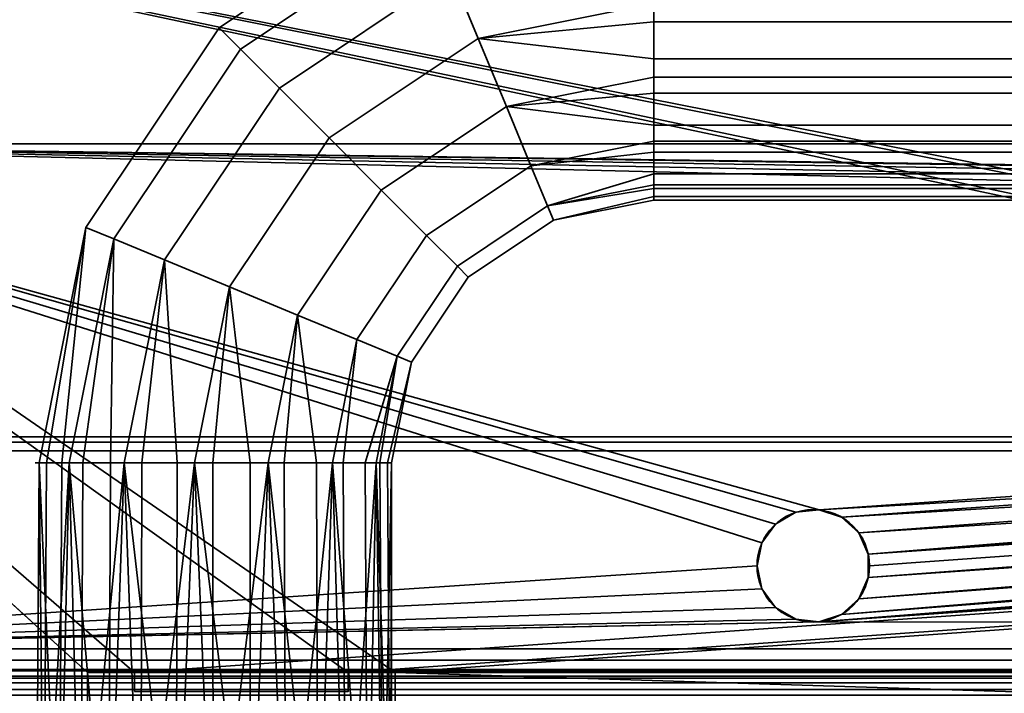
# Model space of a CAD drawing. Header units: millimetres. Extents: x -503 to 6703, y -110 to 249.
# Tile 411 of 656: x 1186 to 1238, y 22 to 58. Entities that reach past the tile are written whole.
import ezdxf

# ---------------------------------------------------------------- set-up
doc = ezdxf.new("R2010")
doc.units = ezdxf.units.MM
doc.layers.add('151', color=7, linetype='Continuous', true_color=0xffffff)

# ---------------------------------------------------------------- blocks, each defined once
blk = doc.blocks.new('UG_SURFACE_002')
at = {"layer": '151', "color": 252, "linetype": 'Continuous', "lineweight": 35}
for points in [[(2052.5, -9.3, 2212.25), (2052.5, 230.4, 2212.25), (947.5, 230.4, 2212.25), (947.5, -9.3, 2212.25)], [(1097.5, -9.3, 2062.25), (1097.5, 230.4, 2062.25), (1902.5, 230.4, 2062.25), (1902.5, -9.3, 2062.25)]]:
    blk.add_3dface(points, dxfattribs=at)
blk = doc.blocks.new('UG_SURFACE_113')
at = {"layer": '151', "color": 35, "linetype": 'Continuous', "lineweight": 35}
for points in [[(1207.566, 62.812, 1098.416), (1197.448, 56.052, 1098.416), (1196.312, 57.188, 1102.025), (1206.951, 64.296, 1102.025)], [(1206.951, 64.296, 1102.025), (1196.312, 57.188, 1102.025), (1196.312, 57.188, 1105.975), (1206.951, 64.296, 1105.975)], [(1206.951, 64.296, 1105.975), (1196.312, 57.188, 1105.975), (1197.448, 56.052, 1109.584), (1207.566, 62.812, 1109.584)], [(1208.689, 60.1, 1095.773), (1199.524, 53.976, 1095.773), (1197.448, 56.052, 1098.416), (1207.566, 62.812, 1098.416)], [(1207.566, 62.812, 1109.584), (1197.448, 56.052, 1109.584), (1199.524, 53.976, 1112.227), (1208.689, 60.1, 1112.227)], [(1219.5, 61.316, 1095.469), (1219.5, 58.493, 1094.552), (1210.127, 56.629, 1094.552), (1208.689, 60.1, 1095.773)], [(1210.127, 56.629, 1094.552), (1202.181, 51.319, 1094.552), (1199.524, 53.976, 1095.773), (1208.689, 60.1, 1095.773)], [(1208.689, 60.1, 1112.227), (1199.524, 53.976, 1112.227), (1202.181, 51.319, 1113.448), (1210.127, 56.629, 1113.448)], [(1208.689, 60.1, 1112.227), (1210.127, 56.629, 1113.448), (1219.5, 58.493, 1113.448), (1219.5, 59.427, 1113.145)], [(1210.127, 56.629, 1094.552), (1219.5, 58.493, 1094.552), (1219.5, 57.516, 1094.655)], [(1219.5, 55.541, 1113.138), (1219.5, 58.493, 1113.448), (1210.127, 56.629, 1113.448)], [(1292.5, 58.493, 1094.552), (1292.5, 57.516, 1094.655), (1219.5, 57.516, 1094.655), (1219.5, 58.493, 1094.552)], [(1219.5, 58.493, 1113.448), (1219.5, 55.541, 1113.138), (1292.5, 55.541, 1113.138), (1292.5, 58.493, 1113.448)], [(1219.5, 57.516, 1094.655), (1219.5, 54.564, 1094.965), (1211.63, 52.999, 1094.965), (1210.127, 56.629, 1094.552)], [(1219.5, 54.564, 1094.965), (1219.5, 57.516, 1094.655), (1292.5, 57.516, 1094.655), (1292.5, 54.564, 1094.965)], [(1197.448, 56.052, 1098.416), (1190.688, 45.934, 1098.416), (1189.204, 46.549, 1102.025), (1196.312, 57.188, 1102.025)], [(1196.312, 57.188, 1102.025), (1189.204, 46.549, 1102.025), (1189.204, 46.549, 1105.975), (1196.312, 57.188, 1105.975)], [(1196.312, 57.188, 1105.975), (1189.204, 46.549, 1105.975), (1190.688, 45.934, 1109.584), (1197.448, 56.052, 1109.584)], [(1211.63, 52.999, 1094.965), (1204.959, 48.541, 1094.965), (1202.181, 51.319, 1094.552), (1210.127, 56.629, 1094.552)], [(1210.127, 56.629, 1113.448), (1202.181, 51.319, 1113.448), (1204.959, 48.541, 1113.035), (1211.63, 52.999, 1113.035)], [(1210.127, 56.629, 1113.448), (1211.63, 52.999, 1113.035), (1219.5, 54.564, 1113.035), (1219.5, 55.541, 1113.138)], [(1199.524, 53.976, 1095.773), (1193.4, 44.811, 1095.773), (1190.688, 45.934, 1098.416), (1197.448, 56.052, 1098.416)], [(1197.448, 56.052, 1109.584), (1190.688, 45.934, 1109.584), (1193.4, 44.811, 1112.227), (1199.524, 53.976, 1112.227)], [(1292.5, 54.564, 1113.035), (1292.5, 55.541, 1113.138), (1219.5, 55.541, 1113.138), (1219.5, 54.564, 1113.035)], [(1211.63, 52.999, 1094.965), (1219.5, 54.564, 1094.965), (1219.5, 53.714, 1095.456)], [(1219.5, 51.994, 1111.551), (1219.5, 54.564, 1113.035), (1211.63, 52.999, 1113.035)], [(1219.5, 54.564, 1113.035), (1219.5, 51.994, 1111.551), (1292.5, 51.994, 1111.551), (1292.5, 54.564, 1113.035)], [(1292.5, 54.564, 1094.965), (1292.5, 53.714, 1095.456), (1219.5, 53.714, 1095.456), (1219.5, 54.564, 1094.965)], [(1202.181, 51.319, 1094.552), (1196.871, 43.373, 1094.552), (1193.4, 44.811, 1095.773), (1199.524, 53.976, 1095.773)], [(1199.524, 53.976, 1112.227), (1193.4, 44.811, 1112.227), (1196.871, 43.373, 1113.448), (1202.181, 51.319, 1113.448)], [(1219.5, 53.714, 1095.456), (1219.5, 51.143, 1096.94), (1212.94, 49.838, 1096.94), (1211.63, 52.999, 1094.965)], [(1219.5, 51.143, 1096.94), (1219.5, 53.714, 1095.456), (1292.5, 53.714, 1095.456), (1292.5, 51.143, 1096.94)], [(1212.94, 49.838, 1096.94), (1207.378, 46.122, 1096.94), (1204.959, 48.541, 1094.965), (1211.63, 52.999, 1094.965)], [(1211.63, 52.999, 1113.035), (1204.959, 48.541, 1113.035), (1207.378, 46.122, 1111.06), (1212.94, 49.838, 1111.06)], [(1211.63, 52.999, 1113.035), (1212.94, 49.838, 1111.06), (1219.5, 51.143, 1111.06), (1219.5, 51.994, 1111.551)], [(1292.5, 51.143, 1111.06), (1292.5, 51.994, 1111.551), (1219.5, 51.994, 1111.551), (1219.5, 51.143, 1111.06)], [(1204.959, 48.541, 1094.965), (1200.501, 41.87, 1094.965), (1196.871, 43.373, 1094.552), (1202.181, 51.319, 1094.552)], [(1202.181, 51.319, 1113.448), (1196.871, 43.373, 1113.448), (1200.501, 41.87, 1113.035), (1204.959, 48.541, 1113.035)], [(1212.94, 49.838, 1096.94), (1219.5, 51.143, 1096.94), (1219.5, 50.566, 1097.735)], [(1219.5, 49.399, 1108.659), (1219.5, 51.143, 1111.06), (1212.94, 49.838, 1111.06), (1213.828, 47.693, 1107.864)], [(1219.5, 51.143, 1111.06), (1219.5, 49.399, 1108.659), (1292.5, 49.399, 1108.659), (1292.5, 51.143, 1111.06)], [(1292.5, 51.143, 1096.94), (1292.5, 50.566, 1097.735), (1219.5, 50.566, 1097.735), (1219.5, 51.143, 1096.94)], [(1219.5, 50.566, 1097.735), (1219.5, 48.821, 1100.136), (1213.828, 47.693, 1100.136), (1212.94, 49.838, 1096.94)], [(1219.5, 48.821, 1100.136), (1219.5, 50.566, 1097.735), (1292.5, 50.566, 1097.735), (1292.5, 48.821, 1100.136)], [(1213.828, 47.693, 1100.136), (1209.02, 44.48, 1100.136), (1207.378, 46.122, 1096.94), (1212.94, 49.838, 1096.94)], [(1212.94, 49.838, 1111.06), (1207.378, 46.122, 1111.06), (1209.02, 44.48, 1107.864), (1213.828, 47.693, 1107.864)], [(1213.828, 47.693, 1107.864), (1219.5, 48.821, 1107.864), (1219.5, 49.399, 1108.659)], [(1292.5, 48.821, 1107.864), (1292.5, 49.399, 1108.659), (1219.5, 49.399, 1108.659), (1219.5, 48.821, 1107.864)], [(1207.378, 46.122, 1096.94), (1203.662, 40.56, 1096.94), (1200.501, 41.87, 1094.965), (1204.959, 48.541, 1094.965)], [(1204.959, 48.541, 1113.035), (1200.501, 41.87, 1113.035), (1203.662, 40.56, 1111.06), (1207.378, 46.122, 1111.06)], [(1213.828, 47.693, 1100.136), (1219.5, 48.821, 1100.136), (1219.5, 48.617, 1101.097)], [(1219.5, 48.204, 1104.961), (1219.5, 48.821, 1107.864), (1213.828, 47.693, 1107.864), (1214.142, 46.934, 1104)], [(1219.5, 48.617, 1101.097), (1219.5, 48, 1104), (1214.142, 46.934, 1104), (1213.828, 47.693, 1100.136)], [(1292.5, 48.821, 1100.136), (1292.5, 48.617, 1101.097), (1219.5, 48.617, 1101.097), (1219.5, 48.821, 1100.136)], [(1219.5, 48.821, 1107.864), (1219.5, 48.204, 1104.961), (1292.5, 48.204, 1104.961), (1292.5, 48.821, 1107.864)], [(1219.5, 48, 1104), (1219.5, 48.617, 1101.097), (1292.5, 48.617, 1101.097), (1292.5, 48, 1104)], [(1214.142, 46.934, 1104), (1219.5, 48, 1104), (1219.5, 48.204, 1104.961)], [(1292.5, 48, 1104), (1292.5, 48.204, 1104.961), (1219.5, 48.204, 1104.961), (1219.5, 48, 1104)], [(1214.142, 46.934, 1104), (1209.6, 43.899, 1104), (1209.02, 44.48, 1100.136), (1213.828, 47.693, 1100.136)], [(1213.828, 47.693, 1107.864), (1209.02, 44.48, 1107.864), (1209.6, 43.899, 1104), (1214.142, 46.934, 1104)], [(1189.204, 46.549, 1105.975), (1186.708, 34, 1105.975), (1187.915, 34, 1108.687)], [(1189.204, 46.549, 1105.975), (1189.204, 46.549, 1102.025), (1186.708, 34, 1102.025), (1186.708, 34, 1104.993)], [(1187.107, 34, 1101.128), (1186.708, 34, 1102.025), (1189.204, 46.549, 1102.025)], [(1186.708, 34, 1104.993), (1186.708, 34, 1105.975), (1189.204, 46.549, 1105.975)], [(1189.204, 46.549, 1102.025), (1190.688, 45.934, 1098.416), (1188.314, 34, 1098.416), (1187.107, 34, 1101.128)], [(1187.915, 34, 1108.687), (1188.314, 34, 1109.584), (1190.688, 45.934, 1109.584), (1189.204, 46.549, 1105.975)], [(1190.688, 45.934, 1109.584), (1188.314, 34, 1109.584), (1190.52, 34, 1111.57)], [(1189.044, 34, 1097.759), (1188.314, 34, 1098.416), (1190.688, 45.934, 1098.416)], [(1190.688, 45.934, 1098.416), (1193.4, 44.811, 1095.773), (1191.25, 34, 1095.773), (1189.044, 34, 1097.759)], [(1190.52, 34, 1111.57), (1191.25, 34, 1112.227), (1193.4, 44.811, 1112.227), (1190.688, 45.934, 1109.584)], [(1209.02, 44.48, 1100.136), (1205.807, 39.672, 1100.136), (1203.662, 40.56, 1096.94), (1207.378, 46.122, 1096.94)], [(1207.378, 46.122, 1111.06), (1203.662, 40.56, 1111.06), (1205.807, 39.672, 1107.864), (1209.02, 44.48, 1107.864)], [(1193.4, 44.811, 1112.227), (1191.25, 34, 1112.227), (1194.073, 34, 1113.145)], [(1192.184, 34, 1095.469), (1191.25, 34, 1095.773), (1193.4, 44.811, 1095.773)], [(1193.4, 44.811, 1095.773), (1196.871, 43.373, 1094.552), (1195.007, 34, 1094.552), (1192.184, 34, 1095.469)], [(1194.073, 34, 1113.145), (1195.007, 34, 1113.448), (1196.871, 43.373, 1113.448), (1193.4, 44.811, 1112.227)], [(1209.6, 43.899, 1104), (1206.566, 39.358, 1104), (1205.807, 39.672, 1100.136), (1209.02, 44.48, 1100.136)], [(1209.02, 44.48, 1107.864), (1205.807, 39.672, 1107.864), (1206.566, 39.358, 1104), (1209.6, 43.899, 1104)], [(1196.871, 43.373, 1113.448), (1195.007, 34, 1113.448), (1197.959, 34, 1113.138)], [(1195.984, 34, 1094.655), (1195.007, 34, 1094.552), (1196.871, 43.373, 1094.552)], [(1196.871, 43.373, 1094.552), (1200.501, 41.87, 1094.965), (1198.936, 34, 1094.965), (1195.984, 34, 1094.655)], [(1197.959, 34, 1113.138), (1198.936, 34, 1113.035), (1200.501, 41.87, 1113.035), (1196.871, 43.373, 1113.448)], [(1200.501, 41.87, 1113.035), (1198.936, 34, 1113.035), (1201.506, 34, 1111.551)], [(1199.786, 34, 1095.456), (1198.936, 34, 1094.965), (1200.501, 41.87, 1094.965)], [(1200.501, 41.87, 1094.965), (1203.662, 40.56, 1096.94), (1202.357, 34, 1096.94), (1199.786, 34, 1095.456)], [(1201.506, 34, 1111.551), (1202.357, 34, 1111.06), (1203.662, 40.56, 1111.06), (1200.501, 41.87, 1113.035)], [(1205.807, 39.672, 1107.864), (1203.662, 40.56, 1111.06), (1202.357, 34, 1111.06), (1204.101, 34, 1108.659)], [(1202.934, 34, 1097.735), (1202.357, 34, 1096.94), (1203.662, 40.56, 1096.94)], [(1203.662, 40.56, 1096.94), (1205.807, 39.672, 1100.136), (1204.679, 34, 1100.136), (1202.934, 34, 1097.735)], [(1204.101, 34, 1108.659), (1204.679, 34, 1107.864), (1205.807, 39.672, 1107.864)], [(1206.566, 39.358, 1104), (1205.807, 39.672, 1107.864), (1204.679, 34, 1107.864), (1205.296, 34, 1104.961)], [(1204.883, 34, 1101.097), (1204.679, 34, 1100.136), (1205.807, 39.672, 1100.136)], [(1205.807, 39.672, 1100.136), (1206.566, 39.358, 1104), (1205.5, 34, 1104), (1204.883, 34, 1101.097)], [(1205.296, 34, 1104.961), (1205.5, 34, 1104), (1206.566, 39.358, 1104)], [(1186.708, 34, 1105.975), (1186.552, 10, 1104.993), (1187.773, 10, 1108.75)], [(1186.552, 10, 1104.993), (1186.708, 34, 1104.993), (1186.708, 34, 1102.025)], [(1186.708, 34, 1102.025), (1186.965, 10, 1101.064), (1186.552, 10, 1104.993)], [(1186.708, 34, 1105.975), (1186.708, 34, 1104.993), (1186.552, 10, 1104.993)], [(1187.773, 10, 1108.75), (1187.915, 34, 1108.687), (1186.708, 34, 1105.975)], [(1186.708, 34, 1102.025), (1187.107, 34, 1101.128), (1186.965, 10, 1101.064)], [(1186.965, 10, 1101.064), (1187.107, 34, 1101.128), (1188.314, 34, 1098.416)], [(1188.314, 34, 1098.416), (1188.94, 10, 1097.643), (1186.965, 10, 1101.064)], [(1188.314, 34, 1109.584), (1187.773, 10, 1108.75), (1190.416, 10, 1111.686)], [(1188.314, 34, 1109.584), (1187.915, 34, 1108.687), (1187.773, 10, 1108.75)], [(1190.416, 10, 1111.686), (1190.52, 34, 1111.57), (1188.314, 34, 1109.584)], [(1188.314, 34, 1098.416), (1189.044, 34, 1097.759), (1188.94, 10, 1097.643)], [(1188.94, 10, 1097.643), (1189.044, 34, 1097.759), (1191.25, 34, 1095.773)], [(1191.25, 34, 1095.773), (1192.136, 10, 1095.321), (1188.94, 10, 1097.643)], [(1191.25, 34, 1112.227), (1190.416, 10, 1111.686), (1194.025, 10, 1113.292)], [(1191.25, 34, 1112.227), (1190.52, 34, 1111.57), (1190.416, 10, 1111.686)], [(1194.025, 10, 1113.292), (1194.073, 34, 1113.145), (1191.25, 34, 1112.227)], [(1191.25, 34, 1095.773), (1192.184, 34, 1095.469), (1192.136, 10, 1095.321)], [(1192.136, 10, 1095.321), (1192.184, 34, 1095.469), (1195.007, 34, 1094.552)], [(1195.007, 34, 1094.552), (1196, 10, 1094.5), (1192.136, 10, 1095.321)], [(1195.007, 34, 1113.448), (1194.025, 10, 1113.292), (1197.975, 10, 1113.292)], [(1195.007, 34, 1113.448), (1194.073, 34, 1113.145), (1194.025, 10, 1113.292)], [(1197.975, 10, 1113.292), (1197.959, 34, 1113.138), (1195.007, 34, 1113.448)], [(1195.007, 34, 1094.552), (1195.984, 34, 1094.655), (1196, 10, 1094.5)], [(1196, 10, 1094.5), (1195.984, 34, 1094.655), (1198.936, 34, 1094.965)], [(1198.936, 34, 1094.965), (1199.864, 10, 1095.321), (1196, 10, 1094.5)], [(1198.936, 34, 1113.035), (1197.959, 34, 1113.138), (1197.975, 10, 1113.292)], [(1198.936, 34, 1113.035), (1197.975, 10, 1113.292), (1201.584, 10, 1111.686)], [(1201.584, 10, 1111.686), (1201.506, 34, 1111.551), (1198.936, 34, 1113.035)], [(1198.936, 34, 1094.965), (1199.786, 34, 1095.456), (1199.864, 10, 1095.321)], [(1199.864, 10, 1095.321), (1199.786, 34, 1095.456), (1202.357, 34, 1096.94)], [(1202.357, 34, 1096.94), (1203.06, 10, 1097.643), (1199.864, 10, 1095.321)], [(1202.357, 34, 1111.06), (1201.506, 34, 1111.551), (1201.584, 10, 1111.686)], [(1202.357, 34, 1111.06), (1201.584, 10, 1111.686), (1204.227, 10, 1108.75)], [(1204.227, 10, 1108.75), (1204.101, 34, 1108.659), (1202.357, 34, 1111.06)], [(1202.357, 34, 1096.94), (1202.934, 34, 1097.735), (1203.06, 10, 1097.643)], [(1203.06, 10, 1097.643), (1202.934, 34, 1097.735), (1204.679, 34, 1100.136)], [(1204.679, 34, 1100.136), (1205.035, 10, 1101.064), (1203.06, 10, 1097.643)], [(1204.679, 34, 1107.864), (1204.101, 34, 1108.659), (1204.227, 10, 1108.75)], [(1204.679, 34, 1107.864), (1204.227, 10, 1108.75), (1205.448, 10, 1104.993)], [(1205.448, 10, 1104.993), (1205.296, 34, 1104.961), (1204.679, 34, 1107.864)], [(1204.679, 34, 1100.136), (1204.883, 34, 1101.097), (1205.035, 10, 1101.064)], [(1205.035, 10, 1101.064), (1204.883, 34, 1101.097), (1205.5, 34, 1104)], [(1205.5, 34, 1104), (1205.5, 10, 1104), (1205.035, 10, 1101.064)], [(1205.5, 34, 1104), (1205.296, 34, 1104.961), (1205.448, 10, 1104.993)], [(1205.448, 10, 1104.993), (1205.5, 10, 1104), (1205.5, 34, 1104)]]:
    blk.add_3dface(points, dxfattribs=at)
blk = doc.blocks.new('UG_SURFACE_169')
at = {"layer": '151', "color": 7, "linetype": 'Continuous', "lineweight": 35}
for points in [[(1846.65, 11.15, 2003.9), (1846.65, 229.15, 2003.9), (1153.35, 229.15, 2003.9), (1153.35, 11.15, 2003.9)], [(1153.5, 11.15, 2003.75), (1153.5, 229.15, 2003.75), (1846.5, 229.15, 2003.75), (1846.5, 11.15, 2003.75)]]:
    blk.add_3dface(points, dxfattribs=at)
blk = doc.blocks.new('UG_SURFACE_170')
at = {"layer": '151', "color": 41, "linetype": 'Continuous', "lineweight": 35}
for points in [[(1846.65, 229.15, 2003.9), (1846.65, 11.15, 2003.9), (1153.35, 11.15, 2003.9), (1153.35, 229.15, 2003.9)], [(1860.5, 19, 2017.75), (1860.5, 71, 2017.75), (1139.5, 71, 2017.75), (1139.5, 19, 2017.75)]]:
    blk.add_3dface(points, dxfattribs=at)
blk = doc.blocks.new('UG_SURFACE_186')
at = {"layer": '151', "color": 252, "linetype": 'Continuous', "lineweight": 35}
for points in [[(1135.5, -26.22, 2021.75), (1864.5, -26.22, 2021.75), (1864.5, 62.62, 2021.75), (1135.5, 62.62, 2021.75)], [(1137, -26.22, 2020.25), (1137, 62.62, 2020.25), (1863, 62.62, 2020.25), (1863, -26.22, 2020.25)]]:
    blk.add_3dface(points, dxfattribs=at)
blk = doc.blocks.new('UG_SURFACE_197')
at = {"layer": '151', "color": 252, "linetype": 'Continuous', "lineweight": 35}
for points in [[(1846, 60.189, -0.447), (1154, 60.189, -0.447), (1154, 35.383, 7.137), (1846, 35.383, 7.137)], [(1846, 59.896, -1.403), (1846, 35.091, 6.181), (1154, 35.091, 6.181), (1154, 59.896, -1.403)], [(1154, 34.629, 7.25), (1846, 34.629, 7.25), (1846, 35.383, 7.137), (1154, 35.383, 7.137)], [(1154, 35.091, 6.181), (1846, 35.091, 6.181), (1846, 34.629, 6.25), (1154, 34.629, 6.25)], [(1846, 34.629, 7.25), (1154, 34.629, 7.25), (1154, 7.5, 7.25), (1846, 7.5, 7.25)], [(1846, 34.629, 6.25), (1846, 7.5, 6.25), (1154, 7.5, 6.25), (1154, 34.629, 6.25)]]:
    blk.add_3dface(points, dxfattribs=at)
blk = doc.blocks.new('UG_SURFACE_198')
at = {"layer": '151', "color": 252, "linetype": 'Continuous', "lineweight": 35}
for points in [[(1158, 51, -5.85), (1227.073, 31.353, -5.85), (1228.314, 31.484, -5.85)], [(1228.314, 31.484, -5.85), (1450.314, 46.984, -5.85), (1158, 51, -5.85)], [(1450.314, 46.984, -5.85), (1842, 51, -5.85), (1158, 51, -5.85)], [(1158, 51, -5.85), (1225.993, 30.729, -5.85), (1227.073, 31.353, -5.85)], [(1158, 51, -5.85), (1225.259, 29.72, -5.85), (1225.993, 30.729, -5.85)], [(1225, 28.5, -5.85), (1225.259, 29.72, -5.85), (1158, 51, -5.85), (1158, 24.08, -5.85)], [(1842, 51, -7.35), (1158, 51, -7.35), (1158, 51, -5.85), (1842, 51, -5.85)], [(1158, 51, -7.35), (1450.314, 46.984, -7.35), (1449.073, 46.853, -7.35)], [(1158, 51, -7.35), (1228.314, 31.484, -7.35), (1227.073, 31.353, -7.35)], [(1450.314, 46.984, -7.35), (1158, 51, -7.35), (1842, 51, -7.35)], [(1449.073, 46.853, -7.35), (1447.993, 46.229, -7.35), (1158, 51, -7.35)], [(1228.314, 31.484, -7.35), (1158, 51, -7.35), (1447, 44, -7.35)], [(1227.073, 31.353, -7.35), (1225.993, 30.729, -7.35), (1158, 51, -7.35)], [(1225.993, 30.729, -7.35), (1225.259, 29.72, -7.35), (1158, 51, -7.35)], [(1447.993, 46.229, -7.35), (1447.259, 45.22, -7.35), (1158, 51, -7.35)], [(1225.259, 29.72, -7.35), (1225, 28.5, -7.35), (1158, 24.08, -7.35), (1158, 51, -7.35)], [(1447.259, 45.22, -7.35), (1447, 44, -7.35), (1158, 51, -7.35)], [(1228.314, 31.484, -5.85), (1229.5, 31.098, -5.85), (1450.314, 46.984, -5.85)], [(1450.314, 46.984, -5.85), (1229.5, 31.098, -5.85), (1230.427, 30.263, -5.85)], [(1230.427, 30.263, -5.85), (1230.935, 29.124, -5.85), (1450.314, 46.984, -5.85)], [(1449.073, 46.853, -5.85), (1450.314, 46.984, -5.85), (1230.935, 29.124, -5.85)], [(1447.993, 46.229, -5.85), (1449.073, 46.853, -5.85), (1230.935, 29.124, -5.85)], [(1230.935, 29.124, -5.85), (1447.259, 45.22, -5.85), (1447.993, 46.229, -5.85)], [(1447, 44, -5.85), (1447.259, 45.22, -5.85), (1230.935, 29.124, -5.85)], [(1447, 44, -7.35), (1229.5, 31.098, -7.35), (1228.314, 31.484, -7.35)], [(1447, 44, -7.35), (1447.259, 42.78, -7.35), (1228.314, 25.516, -7.35), (1229.5, 25.902, -7.35)], [(1447, 44, -7.35), (1229.5, 25.902, -7.35), (1230.427, 26.737, -7.35)], [(1230.427, 30.263, -7.35), (1229.5, 31.098, -7.35), (1447, 44, -7.35)], [(1230.935, 29.124, -7.35), (1230.427, 30.263, -7.35), (1447, 44, -7.35)], [(1230.427, 26.737, -7.35), (1230.935, 27.876, -7.35), (1447, 44, -7.35)], [(1230.935, 29.124, -5.85), (1230.935, 27.876, -5.85), (1447.259, 42.78, -5.85), (1447, 44, -5.85)], [(1447, 44, -7.35), (1230.935, 27.876, -7.35), (1231, 28.5, -7.35)], [(1231, 28.5, -7.35), (1230.935, 29.124, -7.35), (1447, 44, -7.35)], [(1447.993, 41.771, -5.85), (1447.259, 42.78, -5.85), (1228.314, 25.516, -5.85)], [(1229.5, 25.902, -5.85), (1228.314, 25.516, -5.85), (1447.259, 42.78, -5.85)], [(1228.314, 25.516, -7.35), (1447.259, 42.78, -7.35), (1447.993, 41.771, -7.35)], [(1230.427, 26.737, -5.85), (1229.5, 25.902, -5.85), (1447.259, 42.78, -5.85)], [(1230.935, 27.876, -5.85), (1230.427, 26.737, -5.85), (1447.259, 42.78, -5.85)], [(1449.073, 41.147, -5.85), (1447.993, 41.771, -5.85), (1228.314, 25.516, -5.85)], [(1447.993, 41.771, -7.35), (1449.073, 41.147, -7.35), (1228.314, 25.516, -7.35)], [(1228.314, 25.516, -5.85), (1450.314, 41.016, -5.85), (1449.073, 41.147, -5.85)], [(1228.314, 25.516, -7.35), (1449.073, 41.147, -7.35), (1450.314, 41.016, -7.35)], [(1450.314, 41.016, -5.85), (1228.314, 25.516, -5.85), (1842, 24.08, -5.85)], [(1228.314, 25.516, -7.35), (1450.314, 41.016, -7.35), (1842, 24.08, -7.35)], [(1227.073, 31.353, -7.35), (1227.073, 31.353, -5.85), (1225.993, 30.729, -5.85), (1225.993, 30.729, -7.35)], [(1228.314, 31.484, -7.35), (1228.314, 31.484, -5.85), (1227.073, 31.353, -5.85), (1227.073, 31.353, -7.35)], [(1229.5, 31.098, -7.35), (1229.5, 31.098, -5.85), (1228.314, 31.484, -5.85), (1228.314, 31.484, -7.35)], [(1230.427, 30.263, -7.35), (1230.427, 30.263, -5.85), (1229.5, 31.098, -5.85), (1229.5, 31.098, -7.35)], [(1225.993, 30.729, -7.35), (1225.993, 30.729, -5.85), (1225.259, 29.72, -5.85), (1225.259, 29.72, -7.35)], [(1230.935, 29.124, -7.35), (1230.935, 29.124, -5.85), (1230.427, 30.263, -5.85), (1230.427, 30.263, -7.35)], [(1225.259, 29.72, -7.35), (1225.259, 29.72, -5.85), (1225, 28.5, -5.85), (1225, 28.5, -7.35)], [(1230.935, 29.124, -5.85), (1230.935, 29.124, -7.35), (1231, 28.5, -7.35)], [(1231, 28.5, -7.35), (1230.935, 27.876, -5.85), (1230.935, 29.124, -5.85)], [(1158, 24.08, -5.85), (1225.259, 27.28, -5.85), (1225, 28.5, -5.85)], [(1158, 24.08, -7.35), (1225, 28.5, -7.35), (1225.259, 27.28, -7.35)], [(1225, 28.5, -7.35), (1225, 28.5, -5.85), (1225.259, 27.28, -5.85), (1225.259, 27.28, -7.35)], [(1231, 28.5, -7.35), (1230.935, 27.876, -7.35), (1230.935, 27.876, -5.85)], [(1230.427, 26.737, -7.35), (1230.427, 26.737, -5.85), (1230.935, 27.876, -5.85), (1230.935, 27.876, -7.35)], [(1225.993, 26.271, -5.85), (1225.259, 27.28, -5.85), (1158, 24.08, -5.85)], [(1158, 24.08, -7.35), (1225.259, 27.28, -7.35), (1225.993, 26.271, -7.35)], [(1225.259, 27.28, -7.35), (1225.259, 27.28, -5.85), (1225.993, 26.271, -5.85), (1225.993, 26.271, -7.35)], [(1227.073, 25.647, -5.85), (1225.993, 26.271, -5.85), (1158, 24.08, -5.85)], [(1158, 24.08, -7.35), (1225.993, 26.271, -7.35), (1227.073, 25.647, -7.35)], [(1225.993, 26.271, -7.35), (1225.993, 26.271, -5.85), (1227.073, 25.647, -5.85), (1227.073, 25.647, -7.35)], [(1229.5, 25.902, -7.35), (1229.5, 25.902, -5.85), (1230.427, 26.737, -5.85), (1230.427, 26.737, -7.35)], [(1228.314, 25.516, -7.35), (1228.314, 25.516, -5.85), (1229.5, 25.902, -5.85), (1229.5, 25.902, -7.35)], [(1228.314, 25.516, -5.85), (1227.073, 25.647, -5.85), (1158, 24.08, -5.85)], [(1158, 24.08, -7.35), (1227.073, 25.647, -7.35), (1228.314, 25.516, -7.35)], [(1228.314, 25.516, -5.85), (1158, 24.08, -5.85), (1842, 24.08, -5.85)], [(1842, 24.08, -7.35), (1158, 24.08, -7.35), (1228.314, 25.516, -7.35)], [(1227.073, 25.647, -7.35), (1227.073, 25.647, -5.85), (1228.314, 25.516, -5.85), (1228.314, 25.516, -7.35)], [(1158, 23.475, -5.73), (1842, 23.475, -5.73), (1842, 24.08, -5.85), (1158, 24.08, -5.85)], [(1158, 24.08, -7.35), (1842, 24.08, -7.35), (1842, 22.901, -7.116), (1158, 22.901, -7.116)], [(1158, 22.963, -5.387), (1842, 22.963, -5.387), (1842, 23.475, -5.73), (1158, 23.475, -5.73)], [(1158, 22.62, -4.875), (1842, 22.62, -4.875), (1842, 22.963, -5.387), (1158, 22.963, -5.387)], [(1158, 22.901, -7.116), (1842, 22.901, -7.116), (1842, 21.902, -6.448), (1158, 21.902, -6.448)], [(1158, 22.5, -4.27), (1842, 22.5, -4.27), (1842, 22.62, -4.875), (1158, 22.62, -4.875)], [(1158, 22.5, 3.07), (1842, 22.5, 3.07), (1842, 22.5, -4.27), (1158, 22.5, -4.27)], [(1158, 22.266, 4.249), (1842, 22.266, 4.249), (1842, 22.5, 3.07), (1158, 22.5, 3.07)], [(1158, 21.598, 5.248), (1842, 21.598, 5.248), (1842, 22.266, 4.249), (1158, 22.266, 4.249)], [(1158, 21.902, -6.448), (1842, 21.902, -6.448), (1842, 21.234, -5.449), (1158, 21.234, -5.449)]]:
    blk.add_3dface(points, dxfattribs=at)
blk = doc.blocks.new('UG_SURFACE_204')
at = {"layer": '151', "color": 252, "linetype": 'Continuous', "lineweight": 35}
for points in [[(1862, 69.5, 2020.25), (1138, 69.5, 2020.25), (1189.3, 22.801, 2020.25), (1191.8, 22.801, 2020.25)], [(1138, 69.5, 2020.25), (1138, 18.08, 2020.25), (1189.3, 18.08, 2020.25), (1189.3, 22.801, 2020.25)], [(1138, 69.5, 2018.75), (1203.2, 22.801, 2018.75), (1191.8, 22.801, 2018.75)], [(1191.8, 22.801, 2018.75), (1189.3, 22.801, 2018.75), (1138, 69.5, 2018.75)], [(1138, 69.5, 2018.75), (1357.633, 22.801, 2018.75), (1205.7, 22.801, 2018.75)], [(1205.7, 22.801, 2018.75), (1203.2, 22.801, 2018.75), (1138, 69.5, 2018.75)], [(1138, 69.5, 2018.75), (1371.533, 22.801, 2018.75), (1360.133, 22.801, 2018.75)], [(1360.133, 22.801, 2018.75), (1357.633, 22.801, 2018.75), (1138, 69.5, 2018.75)], [(1138, 69.5, 2018.75), (1575.967, 22.801, 2018.75), (1374.033, 22.801, 2018.75)], [(1374.033, 22.801, 2018.75), (1371.533, 22.801, 2018.75), (1138, 69.5, 2018.75)], [(1138, 69.5, 2018.75), (1639.867, 22.801, 2018.75), (1578.467, 22.801, 2018.75)], [(1138, 69.5, 2018.75), (1796.8, 22.801, 2018.75), (1794.3, 22.801, 2018.75)], [(1578.467, 22.801, 2018.75), (1575.967, 22.801, 2018.75), (1138, 69.5, 2018.75)], [(1138, 69.5, 2018.75), (1808.2, 22.801, 2018.75), (1796.8, 22.801, 2018.75)], [(1794.3, 22.801, 2018.75), (1642.367, 22.801, 2018.75), (1138, 69.5, 2018.75)], [(1642.367, 22.801, 2018.75), (1639.867, 22.801, 2018.75), (1138, 69.5, 2018.75)], [(1189.3, 22.801, 2018.75), (1189.3, 18.08, 2018.75), (1138, 18.08, 2018.75), (1138, 69.5, 2018.75)], [(1138, 69.5, 2018.75), (1862, 69.5, 2018.75), (1810.7, 22.801, 2018.75), (1808.2, 22.801, 2018.75)], [(1862, 69.5, 2020.25), (1191.8, 22.801, 2020.25), (1203.2, 22.801, 2020.25)], [(1862, 69.5, 2020.25), (1203.2, 22.801, 2020.25), (1205.7, 22.801, 2020.25)], [(1205.7, 22.801, 2020.25), (1357.633, 22.801, 2020.25), (1862, 69.5, 2020.25)], [(1189.3, 22.801, 2020.25), (1189.3, 22.801, 2018.75), (1191.8, 22.801, 2018.75), (1191.8, 22.801, 2020.25)], [(1189.3, 18.08, 2018.75), (1189.3, 22.801, 2018.75), (1189.3, 22.801, 2020.25), (1189.3, 18.08, 2020.25)], [(1191.8, 22.801, 2018.75), (1191.8, 21.801, 2018.75), (1191.8, 21.801, 2020.25), (1191.8, 22.801, 2020.25)], [(1191.8, 22.801, 2020.25), (1191.8, 21.801, 2020.25), (1203.2, 21.801, 2020.25), (1203.2, 22.801, 2020.25)], [(1203.2, 22.801, 2018.75), (1203.2, 21.801, 2018.75), (1191.8, 21.801, 2018.75), (1191.8, 22.801, 2018.75)], [(1203.2, 22.801, 2018.75), (1205.7, 22.801, 2018.75), (1205.7, 22.801, 2020.25), (1203.2, 22.801, 2020.25)], [(1203.2, 21.801, 2018.75), (1203.2, 22.801, 2018.75), (1203.2, 22.801, 2020.25), (1203.2, 21.801, 2020.25)], [(1205.7, 18.08, 2020.25), (1205.7, 22.801, 2020.25), (1205.7, 22.801, 2018.75), (1205.7, 18.08, 2018.75)], [(1205.7, 22.801, 2020.25), (1357.633, 18.08, 2020.25), (1357.633, 22.801, 2020.25)], [(1205.7, 22.801, 2020.25), (1205.7, 18.08, 2020.25), (1357.633, 18.08, 2020.25)], [(1357.633, 22.801, 2018.75), (1357.633, 18.08, 2018.75), (1205.7, 18.08, 2018.75), (1205.7, 22.801, 2018.75)], [(1191.8, 21.801, 2018.75), (1203.2, 21.801, 2018.75), (1203.2, 21.801, 2020.25), (1191.8, 21.801, 2020.25)]]:
    blk.add_3dface(points, dxfattribs=at)

msp = doc.modelspace()

# ---------------------------------------------------------------- linework, layer by layer
at = {"layer": '151', "color": 251, "linetype": 'Continuous', "lineweight": -3, "true_color": 0x636466}
for p, q in [((1158, 51, -5.85), (1842, 51, -5.85)), ((1158, 51, -7.35), (1842, 51, -7.35)), ((1846, 35.383, 7.137), (1154, 35.383, 7.137)), ((1846, 35.091, 6.181), (1154, 35.091, 6.181)), ((1846, 34.629, 7.25), (1154, 34.629, 7.25)), ((1846, 34.629, 6.25), (1154, 34.629, 6.25)), ((1158, 24.08, -7.35), (1842, 24.08, -7.35)), ((1158, 24.08, -5.85), (1842, 24.08, -5.85)), ((1189.3, 22.801, 2018.75), (1189.3, 18.08, 2018.75)), ((1189.3, 22.801, 2018.75), (1189.3, 22.801, 2020.25)), ((1189.3, 22.801, 2020.25), (1189.3, 18.08, 2020.25)), ((1191.8, 22.801, 2020.25), (1189.3, 22.801, 2020.25)), ((1191.8, 22.801, 2018.75), (1189.3, 22.801, 2018.75)), ((1191.8, 21.801, 2018.75), (1191.8, 22.801, 2018.75)), ((1191.8, 21.801, 2020.25), (1191.8, 22.801, 2020.25)), ((1191.8, 22.801, 2018.75), (1191.8, 22.801, 2020.25)), ((1203.2, 22.801, 2018.75), (1203.2, 22.801, 2020.25)), ((1203.2, 22.801, 2018.75), (1203.2, 21.801, 2018.75)), ((1205.7, 22.801, 2018.75), (1203.2, 22.801, 2018.75)), ((1205.7, 22.801, 2020.25), (1203.2, 22.801, 2020.25)), ((1203.2, 22.801, 2020.25), (1203.2, 21.801, 2020.25)), ((1205.7, 18.08, 2018.75), (1205.7, 22.801, 2018.75)), ((1205.7, 22.801, 2018.75), (1205.7, 22.801, 2020.25)), ((1205.7, 18.08, 2020.25), (1205.7, 22.801, 2020.25)), ((1158, 22.5, -4.27), (1842, 22.5, -4.27)), ((1158, 22.5, 3.07), (1842, 22.5, 3.07)), ((1203.2, 21.801, 2020.25), (1191.8, 21.801, 2020.25)), ((1203.2, 21.801, 2018.75), (1191.8, 21.801, 2018.75)), ((1191.8, 21.801, 2018.75), (1191.8, 21.801, 2020.25)), ((1203.2, 21.801, 2018.75), (1203.2, 21.801, 2020.25))]:
    msp.add_line(p, q, dxfattribs=at)
at = {"layer": '151', "color": 251, "linetype": 'Continuous', "lineweight": -3, "true_color": 0x636466, "extrusion": (-1, 0, 0)}
msp.add_circle((-57.5, 1104, -1219.5), 9.5, dxfattribs=at)
at = {"layer": '151', "color": 251, "linetype": 'Continuous', "lineweight": -3, "true_color": 0x636466, "extrusion": (0, -1, 0)}
msp.add_circle((1196, 1104, -34), 9.5, dxfattribs=at)
at = {"layer": '151', "color": 251, "linetype": 'Continuous', "lineweight": -3, "true_color": 0x636466, "extrusion": (0, 0, -1)}
msp.add_circle((-1228, 28.5, 5.85), 3, dxfattribs=at)
at = {"layer": '151', "color": 251, "linetype": 'Continuous', "lineweight": -3, "true_color": 0x636466}
msp.add_circle((1228, 28.5, -7.35), 3, dxfattribs=at)

# ---------------------------------------------------------------- block references
for name in ['UG_SURFACE_169', 'UG_SURFACE_002', 'UG_SURFACE_170', 'UG_SURFACE_186', 'UG_SURFACE_204', 'UG_SURFACE_113', 'UG_SURFACE_197', 'UG_SURFACE_198']:
    msp.add_blockref(name, (0, 0), dxfattribs=at)

doc.saveas('drawing.dxf')
